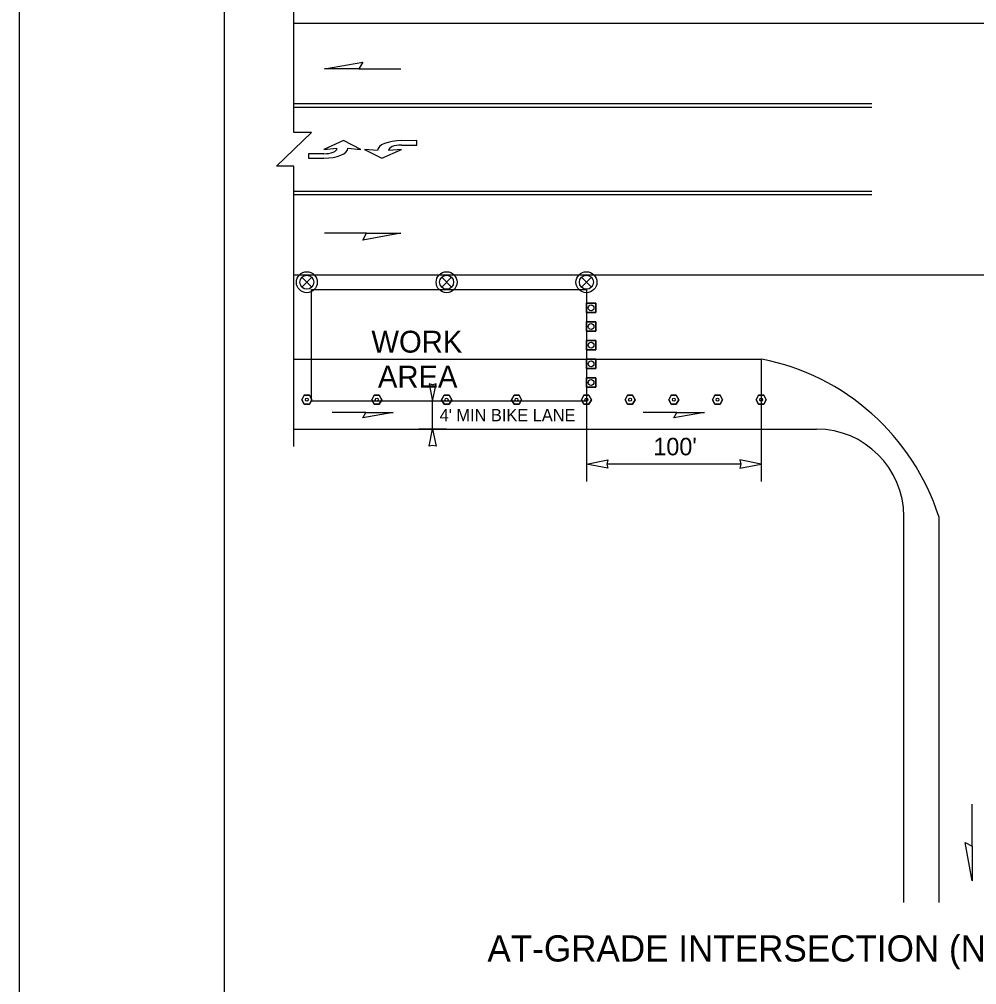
# Model space of a CAD drawing. Extents: x 99958 to 100176, y 99935 to 100011.
# Drawn here: x 100119.062 to 100123.446, y 99971.53 to 99975.948 of the extents above; entities that cross this region are included whole.
import ezdxf

# ---------------------------------------------------------------- set-up
doc = ezdxf.new("R2010")
doc.units = 0
for name, color, linetype in [('RD_ED_ShoulderPavedEdge', 7, 'Continuous'), ('RD_MK_LineEdgeWhite', 7, 'Continuous'), ('RD_MK_LineEdgeYellow', 7, 'Continuous'), ('RD_MK_LineLane', 7, 'Continuous'), ('RD_MK_LineTwoWayLtTurn', 7, 'Continuous'), ('SH_DE_DetailHeading2Text', 7, 'Continuous'), ('SH_GI_PlotLimits', 7, 'Continuous'), ('SH_GI_SheetBorder', 7, 'Continuous'), ('TR_WZ_TrafficCone', 7, 'Continuous'), ('TR_WZ_TrafficSafetyDrum', 7, 'Continuous'), ('TR_WZ_TubularMarker', 7, 'Continuous'), ('TR_WZ_WorkAreaLabel', 7, 'Continuous'), ('TR_WZ_WorkZoneDetails', 7, 'Continuous'), ('TR_WZ_WorkZoneTextCurrent', 7, 'Continuous')]:
    doc.layers.add(name, color=color, linetype=linetype)

msp = doc.modelspace()

# ---------------------------------------------------------------- linework, layer by layer
at = {"layer": 'RD_ED_ShoulderPavedEdge'}
msp.add_line((100120.32, 99974.0725), (100122.7119, 99974.0725), dxfattribs=at)
msp.add_lwpolyline([(100123.1119, 99971.9059), (100123.1119, 99973.6724)], dxfattribs=at)
msp.add_arc((100122.7119, 99973.6724), 0.4, 0, 90, dxfattribs=at)
at = {"layer": 'RD_MK_LineEdgeWhite'}
msp.add_line((100123.2719, 99973.6724), (100123.2719, 99971.9059), dxfattribs=at)
msp.add_arc((100122.257, 99973.3462), 1.0661, 17.8172, 78.9158, dxfattribs=at)
at = {"layer": 'RD_MK_LineEdgeYellow'}
msp.add_line((100120.32, 99974.3925), (100122.4619, 99974.3925), dxfattribs=at)
at = {"layer": 'RD_MK_LineLane'}
for points in [[(100127.555, 99975.9284), (100120.32, 99975.9284)], [(100127.555, 99974.7765), (100120.32, 99974.7765)]]:
    msp.add_lwpolyline(points, dxfattribs=at)
at = {"layer": 'RD_MK_LineTwoWayLtTurn'}
for p, q in [((100122.9653, 99975.5604), (100120.32, 99975.5604)), ((100122.9653, 99975.1444), (100120.32, 99975.1444))]:
    msp.add_line(p, q, dxfattribs=at)
for points in [[(100122.9653, 99975.5445), (100120.32, 99975.5445)], [(100122.9653, 99975.1604), (100120.32, 99975.1604)]]:
    msp.add_lwpolyline(points, dxfattribs=at)
at = {"layer": 'SH_GI_PlotLimits'}
msp.add_lwpolyline([(100119.0625, 99969.6875), (100136.0625, 99969.6875), (100136.0625, 99980.6875), (100119.0625, 99980.6875)], close=True, dxfattribs=at)
at = {"layer": 'SH_GI_SheetBorder'}
msp.add_line((100120, 99980.375), (100120, 99970), dxfattribs=at)
at = {"layer": 'TR_WZ_TrafficCone'}
for points in [[(100121.7016, 99974.6485), (100121.7016, 99974.6058), (100121.6589, 99974.6058), (100121.6589, 99974.6485), (100121.7016, 99974.6485)], [(100121.6589, 99974.6485), (100121.6589, 99974.6058), (100121.7016, 99974.6058), (100121.7016, 99974.6485), (100121.6589, 99974.6485)], [(100121.7016, 99974.5631), (100121.7016, 99974.5205), (100121.6589, 99974.5205), (100121.6589, 99974.5631), (100121.7016, 99974.5631)], [(100121.6589, 99974.5631), (100121.6589, 99974.5205), (100121.7016, 99974.5205), (100121.7016, 99974.5631), (100121.6589, 99974.5631)], [(100121.7016, 99974.4778), (100121.7016, 99974.4351), (100121.6589, 99974.4351), (100121.6589, 99974.4778), (100121.7016, 99974.4778)], [(100121.6589, 99974.4778), (100121.6589, 99974.4351), (100121.7016, 99974.4351), (100121.7016, 99974.4778), (100121.6589, 99974.4778)], [(100121.7016, 99974.3925), (100121.7016, 99974.3498), (100121.6589, 99974.3498), (100121.6589, 99974.3925), (100121.7016, 99974.3925)], [(100121.6589, 99974.3925), (100121.6589, 99974.3498), (100121.7016, 99974.3498), (100121.7016, 99974.3925), (100121.6589, 99974.3925)], [(100121.7016, 99974.3071), (100121.7016, 99974.2645), (100121.6589, 99974.2645), (100121.6589, 99974.3071), (100121.7016, 99974.3071)], [(100121.6589, 99974.3071), (100121.6589, 99974.2645), (100121.7016, 99974.2645), (100121.7016, 99974.3071), (100121.6589, 99974.3071)]]:
    msp.add_lwpolyline(points, dxfattribs=at)
for centre in [(100121.6803, 99974.6271), (100121.6803, 99974.5418), (100121.6803, 99974.4565), (100121.6803, 99974.3711), (100121.6803, 99974.2858)]:
    msp.add_circle(centre, 0.0133, dxfattribs=at)
at = {"layer": 'TR_WZ_TrafficSafetyDrum'}
for p, q in [((100120.3563, 99974.7671), (100120.4015, 99974.7218)), ((100120.4015, 99974.7671), (100120.3563, 99974.7218)), ((100120.9963, 99974.7671), (100121.0415, 99974.7218)), ((100121.0415, 99974.7671), (100120.9963, 99974.7218)), ((100121.6363, 99974.7671), (100121.6815, 99974.7218)), ((100121.6815, 99974.7671), (100121.6363, 99974.7218))]:
    msp.add_line(p, q, dxfattribs=at)
for centre, radius in [((100120.3789, 99974.7445), 0.048), ((100120.3789, 99974.7445), 0.048), ((100120.3789, 99974.7445), 0.032), ((100121.0189, 99974.7445), 0.048), ((100121.0189, 99974.7445), 0.048), ((100121.0189, 99974.7445), 0.032), ((100121.6589, 99974.7445), 0.048), ((100121.6589, 99974.7445), 0.048), ((100121.6589, 99974.7445), 0.032)]:
    msp.add_circle(centre, radius, dxfattribs=at)
at = {"layer": 'TR_WZ_TubularMarker'}
for points in [[(100120.3558, 99974.2071), (100120.3674, 99974.2271), (100120.3905, 99974.2271), (100120.402, 99974.2071), (100120.3905, 99974.1871), (100120.3674, 99974.1871)], [(100120.6758, 99974.2071), (100120.6874, 99974.2271), (100120.7105, 99974.2271), (100120.722, 99974.2071), (100120.7105, 99974.1871), (100120.6874, 99974.1871)], [(100120.9958, 99974.2071), (100121.0074, 99974.2271), (100121.0305, 99974.2271), (100121.042, 99974.2071), (100121.0305, 99974.1871), (100121.0074, 99974.1871)], [(100121.3158, 99974.2071), (100121.3274, 99974.2271), (100121.3505, 99974.2271), (100121.362, 99974.2071), (100121.3505, 99974.1871), (100121.3274, 99974.1871)], [(100121.6358, 99974.2071), (100121.6474, 99974.2271), (100121.6705, 99974.2271), (100121.682, 99974.2071), (100121.6705, 99974.1871), (100121.6474, 99974.1871)], [(100121.6358, 99974.2071), (100121.6474, 99974.2271), (100121.6705, 99974.2271), (100121.682, 99974.2071), (100121.6705, 99974.1871), (100121.6474, 99974.1871)], [(100121.8358, 99974.2071), (100121.8474, 99974.2271), (100121.8705, 99974.2271), (100121.882, 99974.2071), (100121.8705, 99974.1871), (100121.8474, 99974.1871)], [(100122.0358, 99974.2071), (100122.0474, 99974.2271), (100122.0705, 99974.2271), (100122.082, 99974.2071), (100122.0705, 99974.1871), (100122.0474, 99974.1871)], [(100122.2358, 99974.2071), (100122.2474, 99974.2271), (100122.2705, 99974.2271), (100122.282, 99974.2071), (100122.2705, 99974.1871), (100122.2474, 99974.1871)], [(100122.4358, 99974.2071), (100122.4474, 99974.2271), (100122.4705, 99974.2271), (100122.482, 99974.2071), (100122.4705, 99974.1871), (100122.4474, 99974.1871)]]:
    msp.add_lwpolyline(points, close=True, dxfattribs=at)
for points in [[(100120.3674, 99974.1871), (100120.3905, 99974.1871), (100120.402, 99974.2071), (100120.3905, 99974.2271), (100120.3674, 99974.2271), (100120.3558, 99974.2071), (100120.3674, 99974.1871)], [(100120.6874, 99974.1871), (100120.7105, 99974.1871), (100120.722, 99974.2071), (100120.7105, 99974.2271), (100120.6874, 99974.2271), (100120.6758, 99974.2071), (100120.6874, 99974.1871)], [(100121.0074, 99974.1871), (100121.0305, 99974.1871), (100121.042, 99974.2071), (100121.0305, 99974.2271), (100121.0074, 99974.2271), (100120.9958, 99974.2071), (100121.0074, 99974.1871)], [(100121.3274, 99974.1871), (100121.3505, 99974.1871), (100121.362, 99974.2071), (100121.3505, 99974.2271), (100121.3274, 99974.2271), (100121.3158, 99974.2071), (100121.3274, 99974.1871)], [(100121.6474, 99974.1871), (100121.6705, 99974.1871), (100121.682, 99974.2071), (100121.6705, 99974.2271), (100121.6474, 99974.2271), (100121.6358, 99974.2071), (100121.6474, 99974.1871)], [(100121.6474, 99974.1871), (100121.6705, 99974.1871), (100121.682, 99974.2071), (100121.6705, 99974.2271), (100121.6474, 99974.2271), (100121.6358, 99974.2071), (100121.6474, 99974.1871)], [(100121.8474, 99974.1871), (100121.8705, 99974.1871), (100121.882, 99974.2071), (100121.8705, 99974.2271), (100121.8474, 99974.2271), (100121.8358, 99974.2071), (100121.8474, 99974.1871)], [(100122.0474, 99974.1871), (100122.0705, 99974.1871), (100122.082, 99974.2071), (100122.0705, 99974.2271), (100122.0474, 99974.2271), (100122.0358, 99974.2071), (100122.0474, 99974.1871)], [(100122.2474, 99974.1871), (100122.2705, 99974.1871), (100122.282, 99974.2071), (100122.2705, 99974.2271), (100122.2474, 99974.2271), (100122.2358, 99974.2071), (100122.2474, 99974.1871)], [(100122.4474, 99974.1871), (100122.4705, 99974.1871), (100122.482, 99974.2071), (100122.4705, 99974.2271), (100122.4474, 99974.2271), (100122.4358, 99974.2071), (100122.4474, 99974.1871)]]:
    msp.add_lwpolyline(points, dxfattribs=at)
for centre in [(100120.3789, 99974.2071), (100120.6989, 99974.2071), (100121.0189, 99974.2071), (100121.3389, 99974.2071), (100121.6589, 99974.2071), (100121.6589, 99974.2071), (100121.8589, 99974.2071), (100122.0589, 99974.2071), (100122.2589, 99974.2071), (100122.4589, 99974.2071)]:
    msp.add_circle(centre, 0.00667, dxfattribs=at)
at = {"layer": 'TR_WZ_WorkZoneDetails'}
for p, q in [((100120.6169, 99975.721), (100120.8098, 99975.721)), ((100120.6526, 99974.9685), (100120.4597, 99974.9685)), ((100122.4589, 99974.3925), (100122.4589, 99973.8325)), ((100121.0189, 99974.2005), (100120.8909, 99974.2005)), ((100120.9549, 99974.0725), (100120.9549, 99974.2005)), ((100121.6589, 99974.2005), (100121.6589, 99973.8325)), ((100120.649, 99974.1488), (100120.4947, 99974.1488)), ((100122.0732, 99974.1488), (100121.9189, 99974.1488)), ((100121.0189, 99974.0725), (100120.8909, 99974.0725)), ((100122.3652, 99973.9125), (100121.7526, 99973.9125)), ((100123.4242, 99972.1631), (100123.4242, 99972.356))]:
    msp.add_line(p, q, dxfattribs=at)
for points in [[(100120.32, 99973.9925), (100120.32, 99975.275), (100120.24, 99975.275), (100120.4, 99975.4299), (100120.32, 99975.4299), (100120.32, 99976.7125)], [(100120.5667, 99975.3574), (100120.6267, 99975.3525), (100120.5467, 99975.3925), (100120.4567, 99975.3525), (100120.5167, 99975.3574)], [(100120.8127, 99975.3724), (100120.8827, 99975.3724), (100120.8827, 99975.3925), (100120.8127, 99975.3924)], [(100120.7027, 99975.3475), (100120.6427, 99975.3524), (100120.7227, 99975.3124), (100120.8127, 99975.3524), (100120.7527, 99975.3475)], [(100120.4567, 99975.3325), (100120.3867, 99975.3325), (100120.3867, 99975.3124), (100120.4567, 99975.3125)]]:
    msp.add_lwpolyline(points, dxfattribs=at)
for points in [[(100120.4597, 99975.721), (100120.6347, 99975.7519), (100120.6169, 99975.721)], [(100120.8098, 99974.9685), (100120.6347, 99974.9376), (100120.6526, 99974.9685)], [(100120.4, 99974.2005), (100120.4, 99974.7114), (100121.6589, 99974.7114), (100121.6589, 99974.2005)], [(100120.9549, 99974.2005), (100120.9703, 99974.2791), (100120.9549, 99974.2754), (100120.9395, 99974.2791)], [(100120.7748, 99974.1488), (100120.6347, 99974.1241), (100120.649, 99974.1488)], [(100122.199, 99974.1488), (100122.0589, 99974.1241), (100122.0732, 99974.1488)], [(100120.9549, 99974.0725), (100120.9703, 99973.9938), (100120.9549, 99973.9975), (100120.9395, 99973.9938)], [(100121.6589, 99973.9125), (100121.7572, 99973.9317), (100121.7526, 99973.9125), (100121.7572, 99973.8932)], [(100122.4589, 99973.9125), (100122.3606, 99973.9317), (100122.3652, 99973.9125), (100122.3606, 99973.8932)], [(100123.4242, 99972.0059), (100123.3933, 99972.181), (100123.4242, 99972.1631)]]:
    msp.add_lwpolyline(points, close=True, dxfattribs=at)
for centre, major_axis, ratio, start_param in [((100120.8127, 99975.3475), (-0.11, 0), 0.40879, 4.712524), ((100120.4567, 99975.3574), (0.06, 0), 0.41611, 4.712518), ((100120.4567, 99975.3574), (0.11, 0), 0.40879, 4.712524), ((100120.8127, 99975.3475), (-0.06, 0), 0.41611, 4.712518)]:
    msp.add_ellipse(centre, major_axis=major_axis, ratio=ratio, start_param=start_param, end_param=6.283185, dxfattribs=at)

# ---------------------------------------------------------------- texts
at = {"layer": 'SH_DE_DetailHeading2Text'}
msp.add_text('AT-GRADE INTERSECTION (NO TURN LANES): KEPT OPEN', height=0.12, rotation=360, dxfattribs=at).set_placement((100121.2057, 99971.6359))
at = {"layer": 'TR_WZ_WorkAreaLabel'}
for s, p in [('WORK', (100120.6746, 99974.4225)), ('AREA', (100120.7043, 99974.2624))]:
    msp.add_text(s, height=0.1, dxfattribs=at).set_placement(p)
at = {"layer": 'TR_WZ_WorkZoneTextCurrent'}
msp.add_text("4' MIN BIKE LANE", height=0.056, dxfattribs=at).set_placement((100120.9869, 99974.1085))
msp.add_text("100'", height=0.08, rotation=360, dxfattribs=at).set_placement((100121.9653, 99973.9525))

doc.saveas('drawing.dxf')
